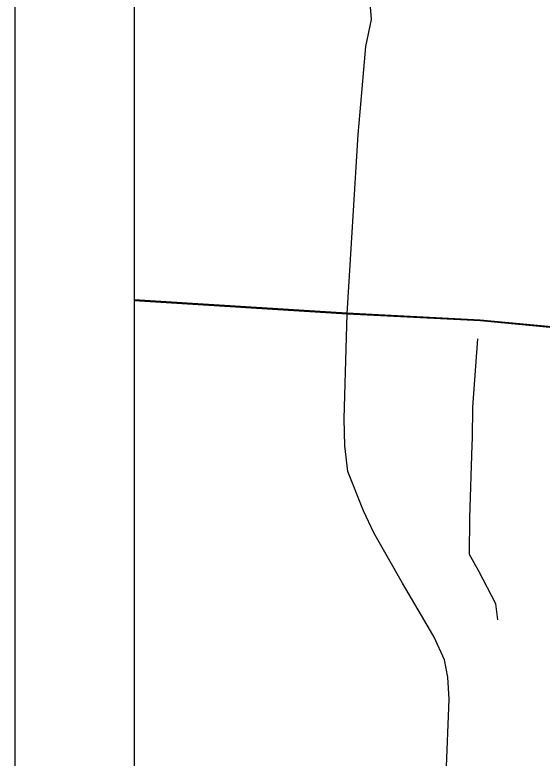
# Model space of a CAD drawing. Extents: x 208586767.6 to 208586821.4, y -134301046.9 to -134301022.9.
# Drawn here: x 208586777.928 to 208586778.37, y -134301027.256 to -134301026.633 of the extents above; entities that cross this region are included whole.
import ezdxf

# ---------------------------------------------------------------- set-up
doc = ezdxf.new("R2010")
doc.units = 0
for name, color, linetype in [('GM_X_City_Street', 7, 'Continuous'), ('GM_X_Corporation', 7, 'Continuous'), ('GM_X_County_Road', 7, 'Continuous'), ('SH_Data', 7, 'Continuous')]:
    doc.layers.add(name, color=color, linetype=linetype)

msp = doc.modelspace()

# ---------------------------------------------------------------- linework, layer by layer
at = {"layer": 'GM_X_City_Street'}
msp.add_lwpolyline([(208586778.33311, -134301027.14066), (208586778.33164, -134301027.12712), (208586778.31738, -134301027.09969), (208586778.30933, -134301027.08579), (208586778.3097, -134301027.05506), (208586778.3117, -134301026.99406), (208586778.31189, -134301026.98813), (208586778.31226, -134301026.96216), (208586778.3164, -134301026.905)], dxfattribs=at)
at = {"layer": 'GM_X_Corporation'}
for points in [[(208586778.02826, -134301024.04072), (208586778.02826, -134301026.87222), (208586778.20662, -134301026.88353), (208586778.31831, -134301026.88915), (208586778.41437, -134301026.89811), (208586778.47437, -134301026.90306), (208586778.5377, -134301026.90701), (208586778.57283, -134301026.90935), (208586778.59107, -134301026.91039), (208586778.62649, -134301026.9124), (208586778.69519, -134301026.91633), (208586778.88507, -134301026.93278), (208586779.27804, -134301026.96127), (208586779.49189, -134301026.97794), (208586779.71901, -134301026.9925), (208586779.8313, -134301027.00036), (208586779.8905, -134301027.0043), (208586780.02298, -134301027.01332), (208586780.38466, -134301027.03515), (208586780.68894, -134301027.05211), (208586780.69977, -134301026.85747), (208586780.70516, -134301026.71709), (208586780.71564, -134301026.59783)], [(208586778.02826, -134301025.18459), (208586778.02826, -134301030.32371)], [(208586779.27804, -134301026.96127), (208586778.88507, -134301026.93278), (208586778.69519, -134301026.91633), (208586778.62649, -134301026.9124), (208586778.59107, -134301026.91039), (208586778.57283, -134301026.90935), (208586778.5377, -134301026.90701), (208586778.47437, -134301026.90306), (208586778.41437, -134301026.89811), (208586778.31831, -134301026.88915), (208586778.20662, -134301026.88353), (208586778.02826, -134301026.87222), (208586778.02826, -134301030.84072)]]:
    msp.add_lwpolyline(points, dxfattribs=at)
at = {"layer": 'GM_X_County_Road'}
for points in [[(208586778.21779, -134301026.71457), (208586778.22241, -134301026.65984), (208586778.22738, -134301026.63719), (208586778.22601, -134301026.62311), (208586778.22261, -134301026.6052), (208586778.21579, -134301026.58985), (208586778.20829, -134301026.57449), (208586778.19464, -134301026.5617), (208586778.1851, -134301026.5521), (208586778.17418, -134301026.5457), (208586778.15781, -134301026.53803), (208586778.14348, -134301026.53355), (208586778.13275, -134301026.53413), (208586778.11428, -134301026.53272), (208586778.08461, -134301026.53085), (208586778.04209, -134301026.52875), (208586778.02826, -134301026.52725)], [(208586778.20684, -134301026.88407), (208586778.21619, -134301026.73348), (208586778.21779, -134301026.71457)], [(208586778.02826, -134301026.87274), (208586778.20684, -134301026.88407), (208586778.31853, -134301026.88968), (208586778.32726, -134301026.8905)], [(208586778.27665, -134301027.14964), (208586778.25339, -134301027.10978), (208586778.2293, -134301027.06767), (208586778.22066, -134301027.04914), (208586778.20751, -134301027.01627), (208586778.20484, -134301026.99471), (208586778.20427, -134301026.97198), (208586778.20684, -134301026.88407)], [(208586778.32726, -134301026.8905), (208586778.41459, -134301026.89865), (208586778.47459, -134301026.90359)], [(208586778.27682, -134301027.59052), (208586778.2791, -134301027.54012), (208586778.28832, -134301027.36425), (208586778.28996, -134301027.27077), (208586778.29241, -134301027.20718), (208586778.29136, -134301027.18862), (208586778.28847, -134301027.17401), (208586778.27982, -134301027.15508), (208586778.27665, -134301027.14964)]]:
    msp.add_lwpolyline(points, dxfattribs=at)
at = {"layer": 'SH_Data'}
for p, q in [((208586777.92826, -134301023.94072), (208586777.92826, -134301030.94072)), ((208586778.02826, -134301024.04072), (208586778.02826, -134301030.84072))]:
    msp.add_line(p, q, dxfattribs=at)

doc.saveas('drawing.dxf')
